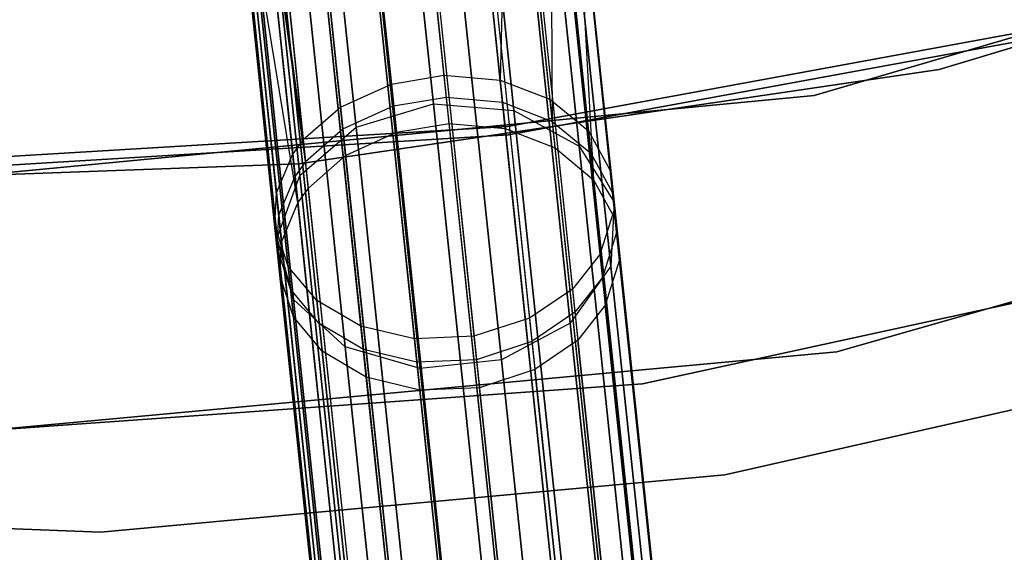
# Model space of a CAD drawing. Extents: x 0.3 to 7.1, y -3.38 to 3.38.
# Tile 318 of 604: x 3.72 to 4.3, y -2.82 to -2.51. Entities that reach past the tile are written whole.
import ezdxf

# ---------------------------------------------------------------- set-up
doc = ezdxf.new("R2010")
doc.units = 0
doc.header["$LTSCALE"] = 2.54
doc.layers.get('0').update_dxf_attribs({"linetype": 'CONTINUOUS'})

# ---------------------------------------------------------------- blocks, each defined once
blk = doc.blocks.new('SINGLES_AVVSTL_STL')
at = {"color": 0}
for p, q in [((3.92132, -2.06559, 61.02822), (3.97131, -2.54117, 60.5679)), ((3.92132, -2.06559, 61.02822), (3.97131, -2.54117, 60.5679)), ((3.89042, -2.07033, 61.03018), (3.94045, -2.54632, 60.56945)), ((3.89042, -2.07033, 61.03018), (3.94045, -2.54632, 60.56945)), ((3.95412, -2.06711, 61.03475), (4.00425, -2.54407, 60.57309)), ((3.95412, -2.06711, 61.03475), (4.00425, -2.54407, 60.57309)), ((3.86042, -2.08156, 61.04077), (3.91068, -2.55978, 60.57789)), ((3.86042, -2.08156, 61.04077), (3.91068, -2.55978, 60.57789)), ((3.9231, -2.08253, 54.13054), (3.97266, -2.55398, 53.66744)), ((3.9231, -2.08253, 54.13054), (3.97266, -2.55398, 53.66744)), ((3.8922, -2.08728, 54.13249), (3.94179, -2.55914, 53.66898)), ((3.8922, -2.08728, 54.13249), (3.94179, -2.55914, 53.66898)), ((3.95591, -2.08411, 54.13703), (4.0056, -2.55691, 53.67259)), ((3.95591, -2.08411, 54.13703), (4.0056, -2.55691, 53.67259)), ((3.98478, -2.09234, 54.15157), (4.03479, -2.5682, 53.68414)), ((3.98478, -2.09234, 54.15157), (4.03479, -2.5682, 53.68414)), ((3.83819, -2.09693, 61.05786), (3.88883, -2.57875, 60.5915)), ((3.83819, -2.09693, 61.05786), (3.88883, -2.57875, 60.5915)), ((3.86221, -2.0986, 54.14302), (3.91204, -2.57266, 53.67735)), ((3.86221, -2.0986, 54.14302), (3.91204, -2.57266, 53.67735)), ((3.96514, -2.55791, 19.28658), (3.91755, -2.1051, 19.73658)), ((3.96514, -2.55791, 19.28658), (3.91755, -2.1051, 19.73658)), ((3.91755, -2.1051, 20.95229), (3.96514, -2.55791, 21.40228)), ((3.91755, -2.1051, 20.95229), (3.96514, -2.55791, 21.40228)), ((3.97427, -2.56936, 55.80204), (3.92543, -2.10469, 55.337)), ((3.97427, -2.56936, 55.80204), (3.92543, -2.10469, 55.337)), ((4.00723, -2.57234, 55.79695), (3.95825, -2.10633, 55.33057)), ((4.00723, -2.57234, 55.79695), (3.95825, -2.10633, 55.33057)), ((3.94341, -2.57453, 55.80052), (3.89453, -2.10946, 55.33508)), ((3.94341, -2.57453, 55.80052), (3.89453, -2.10946, 55.33508)), ((3.96451, -2.10728, 19.74558), (4.0123, -2.56192, 19.29377)), ((3.96451, -2.10728, 19.74558), (4.0123, -2.56192, 19.29377)), ((4.0123, -2.56192, 21.3951), (3.96451, -2.10728, 20.94329)), ((4.0123, -2.56192, 21.3951), (3.96451, -2.10728, 20.94329)), ((3.84, -2.1141, 54.16001), (3.8902, -2.59173, 53.69083)), ((3.84, -2.1141, 54.16001), (3.8902, -2.59173, 53.69083)), ((3.87208, -2.117, 19.74558), (3.91986, -2.57163, 19.29377)), ((3.87208, -2.117, 19.74558), (3.91986, -2.57163, 19.29377)), ((3.91986, -2.57163, 21.3951), (3.87208, -2.117, 20.94329)), ((3.91986, -2.57163, 21.3951), (3.87208, -2.117, 20.94329)), ((4.03643, -2.58372, 55.78553), (3.98713, -2.11471, 55.31614)), ((4.03643, -2.58372, 55.78553), (3.98713, -2.11471, 55.31614)), ((3.91366, -2.58813, 55.79224), (3.86455, -2.12088, 55.32462)), ((3.91366, -2.58813, 55.79224), (3.86455, -2.12088, 55.32462)), ((4.00219, -2.12305, 19.77053), (4.05051, -2.58275, 19.31369)), ((4.00219, -2.12305, 19.77053), (4.05051, -2.58275, 19.31369)), ((4.05051, -2.58275, 21.37518), (4.00219, -2.12305, 20.91834)), ((4.05051, -2.58275, 21.37518), (4.00219, -2.12305, 20.91834)), ((4.05898, -2.60252, 55.76881), (4.00922, -2.1291, 55.29501)), ((4.05898, -2.60252, 55.76881), (4.00922, -2.1291, 55.29501)), ((3.8385, -2.14026, 19.77053), (3.88681, -2.59996, 19.31369)), ((3.8385, -2.14026, 19.77053), (3.88681, -2.59996, 19.31369)), ((3.88681, -2.59996, 21.37518), (3.8385, -2.14026, 20.91834)), ((3.88681, -2.59996, 21.37518), (3.8385, -2.14026, 20.91834)), ((3.89184, -2.60731, 55.7789), (3.84236, -2.13655, 55.30776)), ((3.89184, -2.60731, 55.7789), (3.84236, -2.13655, 55.30776)), ((3.88562, -2.61587, 55.77265), (3.83597, -2.14347, 55.29987)), ((3.88562, -2.61587, 55.77265), (3.83597, -2.14347, 55.29987)), ((4.02196, -2.14879, 19.8057), (4.07103, -2.61564, 19.34176)), ((4.02196, -2.14879, 19.8057), (4.07103, -2.61564, 19.34176)), ((4.07103, -2.61564, 21.34711), (4.02196, -2.14879, 20.88316)), ((4.07103, -2.61564, 21.34711), (4.02196, -2.14879, 20.88316)), ((3.82451, -2.16955, 19.8057), (3.87358, -2.63639, 19.34176)), ((3.82451, -2.16955, 19.8057), (3.87358, -2.63639, 19.34176)), ((3.87358, -2.63639, 21.34711), (3.82451, -2.16955, 20.88316)), ((3.87358, -2.63639, 21.34711), (3.82451, -2.16955, 20.88316)), ((4.0193, -2.17861, 19.84305), (4.06916, -2.65304, 19.37157)), ((4.0193, -2.17861, 19.84305), (4.06916, -2.65304, 19.37157)), ((4.06916, -2.65304, 21.31729), (4.0193, -2.17861, 20.84582)), ((4.06916, -2.65304, 21.31729), (4.0193, -2.17861, 20.84582)), ((3.83332, -2.19816, 19.84305), (3.88318, -2.67258, 19.37157)), ((3.83332, -2.19816, 19.84305), (3.88318, -2.67258, 19.37157)), ((3.88318, -2.67258, 21.31729), (3.83332, -2.19816, 20.84582)), ((3.88318, -2.67258, 21.31729), (3.83332, -2.19816, 20.84582)), ((3.9948, -2.20567, 19.87401), (4.04533, -2.68638, 19.39629)), ((3.9948, -2.20567, 19.87401), (4.04533, -2.68638, 19.39629)), ((4.04533, -2.68638, 21.29258), (3.9948, -2.20567, 20.81486)), ((4.04533, -2.68638, 21.29258), (3.9948, -2.20567, 20.81486)), ((3.8629, -2.21953, 19.87401), (3.91343, -2.70025, 19.39629)), ((3.8629, -2.21953, 19.87401), (3.91343, -2.70025, 19.39629)), ((3.91343, -2.70025, 21.29258), (3.8629, -2.21953, 20.81486)), ((3.91343, -2.70025, 21.29258), (3.8629, -2.21953, 20.81486)), ((3.95409, -2.22378, 19.89149), (4.00499, -2.70804, 19.41024)), ((3.95409, -2.22378, 19.89149), (4.00499, -2.70804, 19.41024)), ((4.00499, -2.70804, 21.27863), (3.95409, -2.22378, 20.79738)), ((4.00499, -2.70804, 21.27863), (3.95409, -2.22378, 20.79738)), ((3.90649, -2.22878, 19.89149), (3.95739, -2.71304, 19.41024)), ((3.90649, -2.22878, 19.89149), (3.95739, -2.71304, 19.41024)), ((3.95739, -2.71304, 21.27863), (3.90649, -2.22878, 20.79738)), ((3.95739, -2.71304, 21.27863), (3.90649, -2.22878, 20.79738)), ((4.00964, -2.32885, 60.83119), (4.00425, -2.54407, 60.57309)), ((4.00964, -2.32885, 60.83119), (4.00425, -2.54407, 60.57309)), ((4.00964, -2.32885, 60.83119), (4.03344, -2.55527, 60.58474)), ((4.00964, -2.32885, 60.83119), (4.03344, -2.55527, 60.58474)), ((4.03194, -2.34525, 60.85056), (4.05596, -2.57379, 60.60179)), ((4.03194, -2.34525, 60.85056), (4.05596, -2.57379, 60.60179)), ((3.88883, -2.57875, 60.5915), (3.85864, -2.35915, 60.84611)), ((3.85864, -2.35915, 60.84611), (3.88261, -2.58721, 60.59787)), ((3.85864, -2.35915, 60.84611), (3.88261, -2.58721, 60.59787)), ((3.88883, -2.57875, 60.5915), (3.85864, -2.35915, 60.84611)), ((4.03354, -2.36046, 53.95107), (4.03479, -2.5682, 53.68414)), ((4.03354, -2.36046, 53.95107), (4.03479, -2.5682, 53.68414)), ((4.03354, -2.36046, 53.95107), (4.05733, -2.58684, 53.70104)), ((4.03354, -2.36046, 53.95107), (4.05733, -2.58684, 53.70104)), ((4.0443, -2.36556, 60.87289), (4.06858, -2.59656, 60.62146)), ((4.0443, -2.36556, 60.87289), (4.06858, -2.59656, 60.62146)), ((3.8902, -2.59173, 53.69083), (3.86023, -2.37433, 53.94666)), ((3.86023, -2.37433, 53.94666), (3.88398, -2.60023, 53.69716)), ((3.86023, -2.37433, 53.94666), (3.88398, -2.60023, 53.69716)), ((3.8902, -2.59173, 53.69083), (3.86023, -2.37433, 53.94666)), ((3.84891, -2.37973, 60.86631), (3.87311, -2.61001, 60.61566)), ((3.84891, -2.37973, 60.86631), (3.87311, -2.61001, 60.61566)), ((4.04592, -2.38094, 53.97325), (4.06997, -2.60975, 53.72054)), ((4.04592, -2.38094, 53.97325), (4.06997, -2.60975, 53.72054)), ((4.04651, -2.38661, 60.89489), (4.07105, -2.62002, 60.64083)), ((4.04651, -2.38661, 60.89489), (4.07105, -2.62002, 60.64083)), ((3.85052, -2.39506, 53.96672), (3.87449, -2.62315, 53.71479)), ((3.85052, -2.39506, 53.96672), (3.87449, -2.62315, 53.71479)), ((3.84767, -2.39687, 60.88389), (3.87207, -2.62908, 60.63114)), ((3.84767, -2.39687, 60.88389), (3.87207, -2.62908, 60.63114)), ((4.04795, -2.40025, 55.49609), (4.07163, -2.62559, 55.74952)), ((4.04795, -2.40025, 55.49609), (4.05898, -2.60252, 55.76881)), ((4.04795, -2.40025, 55.49609), (4.05898, -2.60252, 55.76881)), ((4.04795, -2.40025, 55.49609), (4.07163, -2.62559, 55.74952)), ((4.04815, -2.40215, 53.99509), (4.07245, -2.63335, 53.73973)), ((4.04815, -2.40215, 53.99509), (4.07245, -2.63335, 53.73973)), ((3.84929, -2.41233, 53.98417), (3.87347, -2.64234, 53.73013)), ((3.84929, -2.41233, 53.98417), (3.87347, -2.64234, 53.73013)), ((4.03793, -2.41022, 60.91834), (4.06273, -2.6462, 60.66148)), ((4.03793, -2.41022, 60.91834), (4.06273, -2.6462, 60.66148)), ((3.87615, -2.63895, 55.75521), (3.85254, -2.41431, 55.50257)), ((3.87615, -2.63895, 55.75521), (3.85254, -2.41431, 55.50257)), ((3.88562, -2.61587, 55.77265), (3.85254, -2.41431, 55.50257)), ((3.88562, -2.61587, 55.77265), (3.85254, -2.41431, 55.50257)), ((4.18835, -2.55301, 1.7), (4.66262, -2.41376, 1.7)), ((4.66262, -2.41376, 18.7), (4.18835, -2.55301, 18.7)), ((4.66262, -2.41376, 18.7), (4.18835, -2.55301, 18.7)), ((4.18835, -2.55301, 1.7), (4.66262, -2.41376, 1.7)), ((3.85526, -2.41846, 60.90703), (3.87993, -2.6532, 60.65151)), ((3.85526, -2.41846, 60.90703), (3.87993, -2.6532, 60.65151)), ((4.0502, -2.42166, 55.47446), (4.07413, -2.64936, 55.73054)), ((4.0502, -2.42166, 55.47446), (4.07413, -2.64936, 55.73054)), ((4.02163, -2.42859, 60.93556), (4.04663, -2.66647, 60.67664)), ((4.02163, -2.42859, 60.93556), (4.04663, -2.66647, 60.67664)), ((4.03958, -2.42593, 54.01838), (4.06415, -2.65968, 53.76021)), ((4.03958, -2.42593, 54.01838), (4.06415, -2.65968, 53.76021)), ((4.6251, -2.42844, 171.7), (4.26162, -2.53779, 171.7)), ((4.26162, -2.53779, 164.1), (4.6251, -2.42844, 164.1)), ((4.26162, -2.53779, 164.1), (4.6251, -2.42844, 164.1)), ((4.6251, -2.42844, 171.7), (4.26162, -2.53779, 171.7)), ((3.87514, -2.65826, 55.74003), (3.85133, -2.43174, 55.48528)), ((3.87514, -2.65826, 55.74003), (3.85133, -2.43174, 55.48528)), ((3.8569, -2.43409, 54.00714), (3.88134, -2.66661, 53.75032)), ((3.8569, -2.43409, 54.00714), (3.88134, -2.66661, 53.75032)), ((3.87191, -2.43616, 60.92712), (3.89681, -2.67311, 60.66921)), ((3.87191, -2.43616, 60.92712), (3.89681, -2.67311, 60.66921)), ((3.99627, -2.44426, 60.94899), (4.02142, -2.68361, 60.68847)), ((3.99627, -2.44426, 60.94899), (4.02142, -2.68361, 60.68847)), ((4.0233, -2.44443, 54.03547), (4.04806, -2.68005, 53.77523)), ((4.0233, -2.44443, 54.03547), (4.04806, -2.68005, 53.77523)), ((4.04166, -2.44565, 55.45139), (4.06585, -2.67586, 55.71028)), ((4.04166, -2.44565, 55.45139), (4.06585, -2.67586, 55.71028)), ((3.87357, -2.45193, 54.02709), (3.89823, -2.68664, 53.76786)), ((3.87357, -2.45193, 54.02709), (3.89823, -2.68664, 53.76786)), ((3.89751, -2.44944, 60.94362), (3.9226, -2.6882, 60.68373)), ((3.89751, -2.44944, 60.94362), (3.9226, -2.6882, 60.68373)), ((3.88304, -2.68271, 55.72006), (3.85897, -2.45371, 55.46252)), ((3.88304, -2.68271, 55.72006), (3.85897, -2.45371, 55.46252)), ((3.92879, -2.45577, 60.95356), (3.954, -2.69562, 60.69249)), ((3.92879, -2.45577, 60.95356), (3.954, -2.69562, 60.69249)), ((3.96366, -2.4541, 60.95562), (3.9889, -2.69418, 60.69431)), ((3.96366, -2.4541, 60.95562), (3.9889, -2.69418, 60.69431)), ((3.99794, -2.4602, 54.04881), (4.02286, -2.69728, 53.78696)), ((3.99794, -2.4602, 54.04881), (4.02286, -2.69728, 53.78696)), ((4.02538, -2.46431, 55.43445), (4.04977, -2.69636, 55.69542)), ((4.02538, -2.46431, 55.43445), (4.04977, -2.69636, 55.69542)), ((3.89918, -2.46533, 54.04347), (3.92404, -2.70183, 53.78226)), ((3.89918, -2.46533, 54.04347), (3.92404, -2.70183, 53.78226)), ((3.96534, -2.47008, 54.05538), (3.99034, -2.70789, 53.79274)), ((3.96534, -2.47008, 54.05538), (3.99034, -2.70789, 53.79274)), ((3.89994, -2.70289, 55.7027), (3.87565, -2.47174, 55.44275)), ((3.89994, -2.70289, 55.7027), (3.87565, -2.47174, 55.44275)), ((3.93047, -2.47174, 54.05334), (3.95544, -2.70932, 53.79094)), ((3.93047, -2.47174, 54.05334), (3.95544, -2.70932, 53.79094)), ((4.00004, -2.4802, 55.42123), (4.02458, -2.71369, 55.68382)), ((4.00004, -2.4802, 55.42123), (4.02458, -2.71369, 55.68382)), ((3.92576, -2.7182, 55.68846), (3.90128, -2.48529, 55.42652)), ((3.92576, -2.7182, 55.68846), (3.90128, -2.48529, 55.42652)), ((3.95717, -2.72577, 55.67988), (3.93258, -2.49179, 55.41674)), ((3.95717, -2.72577, 55.67988), (3.93258, -2.49179, 55.41674)), ((3.96745, -2.49015, 55.41471), (3.99207, -2.72435, 55.6781)), ((3.96745, -2.49015, 55.41471), (3.99207, -2.72435, 55.6781)), ((4.00849, -2.57111, 164.4), (4.31613, -2.51474, 164.4)), ((4.31613, -2.51474, 164.3), (4.00849, -2.57111, 164.3)), ((4.00849, -2.57111, 164.4), (4.31613, -2.51474, 164.4)), ((4.31613, -2.51474, 164.3), (4.00849, -2.57111, 164.3)), ((4.00909, -2.57608, 18.5), (4.31732, -2.51959, 18.5)), ((4.31732, -2.51959, 18.35), (4.00909, -2.57608, 18.35)), ((4.00909, -2.57608, 18.5), (4.31732, -2.51959, 18.5)), ((4.31732, -2.51959, 18.35), (4.00909, -2.57608, 18.35)), ((4.26162, -2.53779, 171.7), (3.88609, -2.59306, 171.7)), ((3.88609, -2.59306, 164.1), (4.26162, -2.53779, 164.1)), ((3.88609, -2.59306, 164.1), (4.26162, -2.53779, 164.1)), ((4.26162, -2.53779, 171.7), (3.88609, -2.59306, 171.7)), ((4.26162, -2.53779, 164.1), (4.26162, -2.53779, 171.7)), ((4.26162, -2.53779, 164.1), (4.26162, -2.53779, 171.7)), ((3.94045, -2.54632, 60.56945), (3.97131, -2.54117, 60.5679)), ((3.94045, -2.54632, 60.56945), (3.97131, -2.54117, 60.5679)), ((3.97131, -2.54117, 60.5679), (4.00737, -2.88427, 60.03543)), ((3.97131, -2.54117, 60.5679), (4.00425, -2.54407, 60.57309)), ((3.97131, -2.54117, 60.5679), (4.00737, -2.88427, 60.03543)), ((3.97131, -2.54117, 60.5679), (4.00425, -2.54407, 60.57309)), ((4.00425, -2.54407, 60.57309), (4.04042, -2.88816, 60.03909)), ((4.00425, -2.54407, 60.57309), (4.03344, -2.55527, 60.58474)), ((4.00425, -2.54407, 60.57309), (4.04042, -2.88816, 60.03909)), ((4.00425, -2.54407, 60.57309), (4.03344, -2.55527, 60.58474)), ((3.91068, -2.55978, 60.57789), (3.94045, -2.54632, 60.56945)), ((3.91068, -2.55978, 60.57789), (3.94045, -2.54632, 60.56945)), ((3.94045, -2.54632, 60.56945), (3.97654, -2.88972, 60.03653)), ((3.94045, -2.54632, 60.56945), (3.97654, -2.88972, 60.03653)), ((3.6963, -2.6, 1.7), (4.18835, -2.55301, 1.7)), ((4.18835, -2.55301, 18.7), (3.6963, -2.6, 18.7)), ((4.18835, -2.55301, 18.7), (3.6963, -2.6, 18.7)), ((3.6963, -2.6, 1.7), (4.18835, -2.55301, 1.7)), ((3.94179, -2.55914, 53.66898), (3.97266, -2.55398, 53.66744)), ((3.94179, -2.55914, 53.66898), (3.97266, -2.55398, 53.66744)), ((3.97266, -2.55398, 53.66744), (4.00818, -2.89197, 53.13511)), ((3.97266, -2.55398, 53.66744), (4.0056, -2.55691, 53.67259)), ((3.97266, -2.55398, 53.66744), (4.00818, -2.89197, 53.13511)), ((3.97266, -2.55398, 53.66744), (4.0056, -2.55691, 53.67259)), ((4.0056, -2.55691, 53.67259), (4.04123, -2.89589, 53.13872)), ((4.0056, -2.55691, 53.67259), (4.03479, -2.5682, 53.68414)), ((4.0056, -2.55691, 53.67259), (4.04123, -2.89589, 53.13872)), ((4.0056, -2.55691, 53.67259), (4.03479, -2.5682, 53.68414)), ((4.03344, -2.55527, 60.58474), (4.06983, -2.90158, 60.0473)), ((4.03344, -2.55527, 60.58474), (4.05596, -2.57379, 60.60179)), ((4.03344, -2.55527, 60.58474), (4.06983, -2.90158, 60.0473)), ((4.03344, -2.55527, 60.58474), (4.05596, -2.57379, 60.60179)), ((4.18835, -2.55301, 18.7), (4.18835, -2.55301, 1.7)), ((4.18835, -2.55301, 18.7), (4.18835, -2.55301, 1.7)), ((3.88883, -2.57875, 60.5915), (3.91068, -2.55978, 60.57789)), ((3.88883, -2.57875, 60.5915), (3.91068, -2.55978, 60.57789)), ((3.91068, -2.55978, 60.57789), (3.94695, -2.90479, 60.04247)), ((3.91068, -2.55978, 60.57789), (3.94695, -2.90479, 60.04247)), ((3.91204, -2.57266, 53.67735), (3.94179, -2.55914, 53.66898)), ((3.91204, -2.57266, 53.67735), (3.94179, -2.55914, 53.66898)), ((3.91986, -2.57163, 19.29377), (3.96514, -2.55791, 19.28658)), ((3.91986, -2.57163, 19.29377), (3.96514, -2.55791, 19.28658)), ((3.91986, -2.57163, 21.3951), (3.96514, -2.55791, 21.40228)), ((3.91986, -2.57163, 21.3951), (3.96514, -2.55791, 21.40228)), ((3.94179, -2.55914, 53.66898), (3.97735, -2.89743, 53.13619)), ((3.94179, -2.55914, 53.66898), (3.97735, -2.89743, 53.13619)), ((4.00098, -2.89888, 18.74598), (3.96514, -2.55791, 19.28658)), ((3.96514, -2.55791, 19.28658), (4.0123, -2.56192, 19.29377)), ((3.96514, -2.55791, 19.28658), (4.0123, -2.56192, 19.29377)), ((4.00098, -2.89888, 18.74598), (3.96514, -2.55791, 19.28658)), ((3.96514, -2.55791, 21.40228), (4.0123, -2.56192, 21.3951)), ((3.96514, -2.55791, 21.40228), (4.00098, -2.89888, 21.94289)), ((3.96514, -2.55791, 21.40228), (4.0123, -2.56192, 21.3951)), ((3.96514, -2.55791, 21.40228), (4.00098, -2.89888, 21.94289)), ((4.0123, -2.56192, 19.29377), (4.04828, -2.90427, 18.75099)), ((4.0123, -2.56192, 19.29377), (4.04828, -2.90427, 18.75099)), ((4.0123, -2.56192, 19.29377), (4.05051, -2.58275, 19.31369)), ((4.0123, -2.56192, 19.29377), (4.05051, -2.58275, 19.31369)), ((4.0123, -2.56192, 21.3951), (4.05051, -2.58275, 21.37518)), ((4.04828, -2.90427, 21.93788), (4.0123, -2.56192, 21.3951)), ((4.04828, -2.90427, 21.93788), (4.0123, -2.56192, 21.3951)), ((4.0123, -2.56192, 21.3951), (4.05051, -2.58275, 21.37518)), ((4.03479, -2.5682, 53.68414), (4.07065, -2.90936, 53.14683)), ((4.03479, -2.5682, 53.68414), (4.05733, -2.58684, 53.70104)), ((4.03479, -2.5682, 53.68414), (4.07065, -2.90936, 53.14683)), ((4.03479, -2.5682, 53.68414), (4.05733, -2.58684, 53.70104)), ((4.20161, -2.70318, 1.7), (4.68971, -2.5643, 1.7)), ((4.68971, -2.5643, 18.7), (4.20161, -2.70318, 18.7)), ((4.20161, -2.70318, 1.7), (4.68971, -2.5643, 1.7)), ((4.68971, -2.5643, 18.7), (4.20161, -2.70318, 18.7)), ((3.6963, -2.59, 164.4), (4.00849, -2.57111, 164.4)), ((4.00849, -2.57111, 164.3), (3.6963, -2.59, 164.3)), ((3.6963, -2.59, 164.4), (4.00849, -2.57111, 164.4)), ((4.00849, -2.57111, 164.3), (3.6963, -2.59, 164.3)), ((3.88681, -2.59996, 19.31369), (3.91986, -2.57163, 19.29377)), ((3.88681, -2.59996, 19.31369), (3.91986, -2.57163, 19.29377)), ((3.88681, -2.59996, 21.37518), (3.91986, -2.57163, 21.3951)), ((3.88681, -2.59996, 21.37518), (3.91986, -2.57163, 21.3951)), ((3.8902, -2.59173, 53.69083), (3.91204, -2.57266, 53.67735)), ((3.8902, -2.59173, 53.69083), (3.91204, -2.57266, 53.67735)), ((3.91204, -2.57266, 53.67735), (3.94776, -2.91254, 53.14206)), ((3.91204, -2.57266, 53.67735), (3.94776, -2.91254, 53.14206)), ((3.91986, -2.57163, 19.29377), (3.95584, -2.91398, 18.75099)), ((3.91986, -2.57163, 19.29377), (3.95584, -2.91398, 18.75099)), ((3.95584, -2.91398, 21.93788), (3.91986, -2.57163, 21.3951)), ((3.95584, -2.91398, 21.93788), (3.91986, -2.57163, 21.3951)), ((3.94341, -2.57453, 55.80052), (3.97427, -2.56936, 55.80204)), ((3.94341, -2.57453, 55.80052), (3.97427, -2.56936, 55.80204)), ((3.97427, -2.56936, 55.80204), (4.00723, -2.57234, 55.79695)), ((4.00712, -2.88188, 56.29459), (3.97427, -2.56936, 55.80204)), ((3.97427, -2.56936, 55.80204), (4.00723, -2.57234, 55.79695)), ((4.00712, -2.88188, 56.29459), (3.97427, -2.56936, 55.80204)), ((4.00723, -2.57234, 55.79695), (4.03643, -2.58372, 55.78553)), ((4.04017, -2.88576, 56.29091), (4.00723, -2.57234, 55.79695)), ((4.00723, -2.57234, 55.79695), (4.03643, -2.58372, 55.78553)), ((4.04017, -2.88576, 56.29091), (4.00723, -2.57234, 55.79695)), ((4.00849, -2.57111, 164.4), (4.00849, -2.57111, 164.3)), ((4.00849, -2.57111, 164.4), (4.00849, -2.57111, 164.3)), ((4.05596, -2.57379, 60.60179), (4.0927, -2.92336, 60.05931)), ((4.05596, -2.57379, 60.60179), (4.06858, -2.59656, 60.62146)), ((4.05596, -2.57379, 60.60179), (4.0927, -2.92336, 60.05931)), ((4.05596, -2.57379, 60.60179), (4.06858, -2.59656, 60.62146)), ((3.6963, -2.595, 18.5), (4.00909, -2.57608, 18.5)), ((4.00909, -2.57608, 18.35), (3.6963, -2.595, 18.35)), ((3.6963, -2.595, 18.5), (4.00909, -2.57608, 18.5)), ((4.00909, -2.57608, 18.35), (3.6963, -2.595, 18.35)), ((3.88883, -2.57875, 60.5915), (3.88261, -2.58721, 60.59787)), ((3.88883, -2.57875, 60.5915), (3.88261, -2.58721, 60.59787)), ((3.92537, -2.92635, 60.05206), (3.88883, -2.57875, 60.5915)), ((3.92537, -2.92635, 60.05206), (3.88883, -2.57875, 60.5915)), ((3.91366, -2.58813, 55.79224), (3.94341, -2.57453, 55.80052)), ((3.91366, -2.58813, 55.79224), (3.94341, -2.57453, 55.80052)), ((3.97629, -2.88733, 56.29348), (3.94341, -2.57453, 55.80052)), ((3.97629, -2.88733, 56.29348), (3.94341, -2.57453, 55.80052)), ((4.00909, -2.57608, 18.5), (4.00909, -2.57608, 18.35)), ((4.00909, -2.57608, 18.5), (4.00909, -2.57608, 18.35)), ((4.03643, -2.58372, 55.78553), (4.05898, -2.60252, 55.76881)), ((4.06958, -2.89917, 56.28268), (4.03643, -2.58372, 55.78553)), ((4.03643, -2.58372, 55.78553), (4.05898, -2.60252, 55.76881)), ((4.06958, -2.89917, 56.28268), (4.03643, -2.58372, 55.78553)), ((4.05051, -2.58275, 19.31369), (4.08689, -2.92891, 18.76485)), ((4.05051, -2.58275, 19.31369), (4.08689, -2.92891, 18.76485)), ((4.05051, -2.58275, 19.31369), (4.07103, -2.61564, 19.34176)), ((4.05051, -2.58275, 19.31369), (4.07103, -2.61564, 19.34176)), ((4.05051, -2.58275, 21.37518), (4.07103, -2.61564, 21.34711)), ((4.08689, -2.92891, 21.92401), (4.05051, -2.58275, 21.37518)), ((4.08689, -2.92891, 21.92401), (4.05051, -2.58275, 21.37518)), ((4.05051, -2.58275, 21.37518), (4.07103, -2.61564, 21.34711)), ((3.87311, -2.61001, 60.61566), (3.88261, -2.58721, 60.59787)), ((3.87311, -2.61001, 60.61566), (3.88261, -2.58721, 60.59787)), ((3.88261, -2.58721, 60.59787), (3.91927, -2.93603, 60.05654)), ((3.88261, -2.58721, 60.59787), (3.91927, -2.93603, 60.05654)), ((3.89184, -2.60731, 55.7789), (3.91366, -2.58813, 55.79224)), ((3.89184, -2.60731, 55.7789), (3.91366, -2.58813, 55.79224)), ((3.94669, -2.90239, 56.28752), (3.91366, -2.58813, 55.79224)), ((3.94669, -2.90239, 56.28752), (3.91366, -2.58813, 55.79224)), ((4.05733, -2.58684, 53.70104), (4.09352, -2.9312, 53.15869)), ((4.05733, -2.58684, 53.70104), (4.06997, -2.60975, 53.72054)), ((4.05733, -2.58684, 53.70104), (4.09352, -2.9312, 53.15869)), ((4.05733, -2.58684, 53.70104), (4.06997, -2.60975, 53.72054)), ((3.88609, -2.59306, 171.7), (3.6963, -2.6, 171.7)), ((3.6963, -2.6, 164.1), (3.88609, -2.59306, 164.1)), ((3.6963, -2.6, 164.1), (3.88609, -2.59306, 164.1)), ((3.88609, -2.59306, 171.7), (3.6963, -2.6, 171.7)), ((3.8902, -2.59173, 53.69083), (3.88398, -2.60023, 53.69716)), ((3.8902, -2.59173, 53.69083), (3.88398, -2.60023, 53.69716)), ((3.88609, -2.59306, 164.1), (3.88609, -2.59306, 171.7)), ((3.88609, -2.59306, 164.1), (3.88609, -2.59306, 171.7)), ((3.92619, -2.93415, 53.15153), (3.8902, -2.59173, 53.69083)), ((3.92619, -2.93415, 53.15153), (3.8902, -2.59173, 53.69083)), ((4.06858, -2.59656, 60.62146), (4.10572, -2.94988, 60.07316)), ((4.06858, -2.59656, 60.62146), (4.10572, -2.94988, 60.07316)), ((3.87358, -2.63639, 19.34176), (3.88681, -2.59996, 19.31369)), ((3.87358, -2.63639, 19.34176), (3.88681, -2.59996, 19.31369)), ((3.87358, -2.63639, 21.34711), (3.88681, -2.59996, 21.37518)), ((3.87358, -2.63639, 21.34711), (3.88681, -2.59996, 21.37518)), ((3.87449, -2.62315, 53.71479), (3.88398, -2.60023, 53.69716)), ((3.87449, -2.62315, 53.71479), (3.88398, -2.60023, 53.69716)), ((3.88398, -2.60023, 53.69716), (3.92009, -2.94386, 53.15596)), ((3.88398, -2.60023, 53.69716), (3.92009, -2.94386, 53.15596)), ((3.88681, -2.59996, 19.31369), (3.9232, -2.94612, 18.76485)), ((3.88681, -2.59996, 19.31369), (3.9232, -2.94612, 18.76485)), ((3.9232, -2.94612, 21.92401), (3.88681, -2.59996, 21.37518)), ((3.9232, -2.94612, 21.92401), (3.88681, -2.59996, 21.37518)), ((4.05898, -2.60252, 55.76881), (4.07163, -2.62559, 55.74952)), ((4.09244, -2.92092, 56.27062), (4.05898, -2.60252, 55.76881)), ((4.05898, -2.60252, 55.76881), (4.07163, -2.62559, 55.74952)), ((4.09244, -2.92092, 56.27062), (4.05898, -2.60252, 55.76881)), ((3.88562, -2.61587, 55.77265), (3.89184, -2.60731, 55.7789)), ((3.88562, -2.61587, 55.77265), (3.89184, -2.60731, 55.7789)), ((3.92511, -2.92393, 56.2779), (3.89184, -2.60731, 55.7789)), ((3.92511, -2.92393, 56.2779), (3.89184, -2.60731, 55.7789)), ((3.87207, -2.62908, 60.63114), (3.87311, -2.61001, 60.61566)), ((3.87207, -2.62908, 60.63114), (3.87311, -2.61001, 60.61566)), ((3.87311, -2.61001, 60.61566), (3.91013, -2.96221, 60.06907)), ((3.87311, -2.61001, 60.61566), (3.91013, -2.96221, 60.06907)), ((4.06997, -2.60975, 53.72054), (4.10655, -2.9578, 53.17236)), ((4.06997, -2.60975, 53.72054), (4.10655, -2.9578, 53.17236)), ((3.87615, -2.63895, 55.75521), (3.88562, -2.61587, 55.77265)), ((3.87615, -2.63895, 55.75521), (3.88562, -2.61587, 55.77265)), ((3.91902, -2.9336, 56.27339), (3.88562, -2.61587, 55.77265)), ((3.91902, -2.9336, 56.27339), (3.88562, -2.61587, 55.77265)), ((4.07105, -2.62002, 60.64083), (4.06273, -2.6462, 60.66148)), ((4.07105, -2.62002, 60.64083), (4.06273, -2.6462, 60.66148)), ((4.07103, -2.61564, 19.34176), (4.06916, -2.65304, 19.37157)), ((4.07103, -2.61564, 19.34176), (4.06916, -2.65304, 19.37157)), ((4.07103, -2.61564, 21.34711), (4.06916, -2.65304, 21.31729)), ((4.07103, -2.61564, 21.34711), (4.06916, -2.65304, 21.31729)), ((4.07103, -2.61564, 19.34176), (4.10798, -2.96718, 18.78441)), ((4.07103, -2.61564, 19.34176), (4.10798, -2.96718, 18.78441)), ((4.10798, -2.96718, 21.90446), (4.07103, -2.61564, 21.34711)), ((4.10798, -2.96718, 21.90446), (4.07103, -2.61564, 21.34711)), ((4.07105, -2.62002, 60.64083), (4.10857, -2.97703, 60.0868)), ((4.07105, -2.62002, 60.64083), (4.10857, -2.97703, 60.0868)), ((3.87347, -2.64234, 53.73013), (3.87449, -2.62315, 53.71479)), ((3.87347, -2.64234, 53.73013), (3.87449, -2.62315, 53.71479)), ((3.87449, -2.62315, 53.71479), (3.91096, -2.97012, 53.16833)), ((3.87449, -2.62315, 53.71479), (3.91096, -2.97012, 53.16833)), ((4.10546, -2.94741, 56.25672), (4.07163, -2.62559, 55.74952)), ((4.10546, -2.94741, 56.25672), (4.07163, -2.62559, 55.74952)), ((3.87993, -2.6532, 60.65151), (3.87207, -2.62908, 60.63114)), ((3.87207, -2.62908, 60.63114), (3.9094, -2.98423, 60.07997)), ((3.87207, -2.62908, 60.63114), (3.9094, -2.98423, 60.07997)), ((3.87993, -2.6532, 60.65151), (3.87207, -2.62908, 60.63114)), ((3.88318, -2.67258, 19.37157), (3.87358, -2.63639, 19.34176)), ((3.87358, -2.63639, 19.34176), (3.91052, -2.98793, 18.78441)), ((3.87358, -2.63639, 19.34176), (3.91052, -2.98793, 18.78441)), ((3.88318, -2.67258, 19.37157), (3.87358, -2.63639, 19.34176)), ((3.88318, -2.67258, 21.31729), (3.87358, -2.63639, 21.34711)), ((3.91052, -2.98793, 21.90446), (3.87358, -2.63639, 21.34711)), ((3.88318, -2.67258, 21.31729), (3.87358, -2.63639, 21.34711)), ((3.91052, -2.98793, 21.90446), (3.87358, -2.63639, 21.34711)), ((4.07245, -2.63335, 53.73973), (4.06415, -2.65968, 53.76021)), ((4.07245, -2.63335, 53.73973), (4.06415, -2.65968, 53.76021)), ((4.07245, -2.63335, 53.73973), (4.10941, -2.98504, 53.18583)), ((4.07245, -2.63335, 53.73973), (4.10941, -2.98504, 53.18583)), ((3.88134, -2.66661, 53.75032), (3.87347, -2.64234, 53.73013)), ((3.87347, -2.64234, 53.73013), (3.91024, -2.99221, 53.1791)), ((3.87347, -2.64234, 53.73013), (3.91024, -2.99221, 53.1791)), ((3.88134, -2.66661, 53.75032), (3.87347, -2.64234, 53.73013)), ((3.87514, -2.65826, 55.74003), (3.87615, -2.63895, 55.75521)), ((3.87514, -2.65826, 55.74003), (3.87615, -2.63895, 55.75521)), ((3.90987, -2.95976, 56.26082), (3.87615, -2.63895, 55.75521)), ((3.90987, -2.95976, 56.26082), (3.87615, -2.63895, 55.75521)), ((4.08766, -2.72201, 171.7), (4.47106, -2.6386, 171.7)), ((4.47106, -2.6386, 164.1), (4.08766, -2.72201, 164.1)), ((4.08766, -2.72201, 171.7), (4.47106, -2.6386, 171.7)), ((4.47106, -2.6386, 164.1), (4.08766, -2.72201, 164.1)), ((4.06273, -2.6462, 60.66148), (4.04663, -2.66647, 60.67664)), ((4.06273, -2.6462, 60.66148), (4.04663, -2.66647, 60.67664)), ((4.06273, -2.6462, 60.66148), (4.10067, -3.00714, 60.10134)), ((4.06273, -2.6462, 60.66148), (4.10067, -3.00714, 60.10134)), ((3.89681, -2.67311, 60.66921), (3.87993, -2.6532, 60.65151)), ((3.87993, -2.6532, 60.65151), (3.91767, -3.01225, 60.09432)), ((3.87993, -2.6532, 60.65151), (3.91767, -3.01225, 60.09432)), ((3.89681, -2.67311, 60.66921), (3.87993, -2.6532, 60.65151)), ((4.06916, -2.65304, 19.37157), (4.04533, -2.68638, 19.39629)), ((4.06916, -2.65304, 19.37157), (4.04533, -2.68638, 19.39629)), ((4.06916, -2.65304, 21.31729), (4.04533, -2.68638, 21.29258)), ((4.06916, -2.65304, 21.31729), (4.04533, -2.68638, 21.29258)), ((4.07413, -2.64936, 55.73054), (4.06585, -2.67586, 55.71028)), ((4.07413, -2.64936, 55.73054), (4.06585, -2.67586, 55.71028)), ((4.06916, -2.65304, 19.37157), (4.10671, -3.01028, 18.80517)), ((4.06916, -2.65304, 19.37157), (4.10671, -3.01028, 18.80517)), ((4.10671, -3.01028, 21.8837), (4.06916, -2.65304, 21.31729)), ((4.10671, -3.01028, 21.8837), (4.06916, -2.65304, 21.31729)), ((4.10831, -2.97454, 56.24303), (4.07413, -2.64936, 55.73054)), ((4.10831, -2.97454, 56.24303), (4.07413, -2.64936, 55.73054)), ((3.88304, -2.68271, 55.72006), (3.87514, -2.65826, 55.74003)), ((3.88304, -2.68271, 55.72006), (3.87514, -2.65826, 55.74003)), ((3.90914, -2.98176, 56.24987), (3.87514, -2.65826, 55.74003)), ((3.90914, -2.98176, 56.24987), (3.87514, -2.65826, 55.74003)), ((4.06415, -2.65968, 53.76021), (4.04806, -2.68005, 53.77523)), ((4.06415, -2.65968, 53.76021), (4.04806, -2.68005, 53.77523)), ((4.06415, -2.65968, 53.76021), (4.10152, -3.01524, 53.2002)), ((4.06415, -2.65968, 53.76021), (4.10152, -3.01524, 53.2002)), ((3.89823, -2.68664, 53.76786), (3.88134, -2.66661, 53.75032)), ((3.88134, -2.66661, 53.75032), (3.91852, -3.0203, 53.19327)), ((3.88134, -2.66661, 53.75032), (3.91852, -3.0203, 53.19327)), ((3.89823, -2.68664, 53.76786), (3.88134, -2.66661, 53.75032)), ((4.04663, -2.66647, 60.67664), (4.02142, -2.68361, 60.68847)), ((4.04663, -2.66647, 60.67664), (4.02142, -2.68361, 60.68847)), ((4.04663, -2.66647, 60.67664), (4.08487, -3.0303, 60.11202)), ((4.04663, -2.66647, 60.67664), (4.08487, -3.0303, 60.11202)), ((3.91343, -2.70025, 19.39629), (3.88318, -2.67258, 19.37157)), ((3.88318, -2.67258, 19.37157), (3.92073, -3.02983, 18.80517)), ((3.88318, -2.67258, 19.37157), (3.92073, -3.02983, 18.80517)), ((3.91343, -2.70025, 19.39629), (3.88318, -2.67258, 19.37157)), ((3.91343, -2.70025, 21.29258), (3.88318, -2.67258, 21.31729)), ((3.92073, -3.02983, 21.8837), (3.88318, -2.67258, 21.31729)), ((3.91343, -2.70025, 21.29258), (3.88318, -2.67258, 21.31729)), ((3.92073, -3.02983, 21.8837), (3.88318, -2.67258, 21.31729)), ((3.9226, -2.6882, 60.68373), (3.89681, -2.67311, 60.66921)), ((3.89681, -2.67311, 60.66921), (3.9349, -3.03552, 60.10678)), ((3.89681, -2.67311, 60.66921), (3.9349, -3.03552, 60.10678)), ((3.9226, -2.6882, 60.68373), (3.89681, -2.67311, 60.66921)), ((4.06585, -2.67586, 55.71028), (4.04977, -2.69636, 55.69542)), ((4.06585, -2.67586, 55.71028), (4.04977, -2.69636, 55.69542)), ((4.10041, -3.00463, 56.22842), (4.06585, -2.67586, 55.71028)), ((4.10041, -3.00463, 56.22842), (4.06585, -2.67586, 55.71028)), ((3.89994, -2.70289, 55.7027), (3.88304, -2.68271, 55.72006)), ((3.91741, -3.00974, 56.23547), (3.88304, -2.68271, 55.72006)), ((3.89994, -2.70289, 55.7027), (3.88304, -2.68271, 55.72006)), ((3.91741, -3.00974, 56.23547), (3.88304, -2.68271, 55.72006)), ((4.02142, -2.68361, 60.68847), (3.9889, -2.69418, 60.69431)), ((4.02142, -2.68361, 60.68847), (3.9889, -2.69418, 60.69431)), ((4.02142, -2.68361, 60.68847), (4.0599, -3.0497, 60.12035)), ((4.02142, -2.68361, 60.68847), (4.0599, -3.0497, 60.12035)), ((4.04806, -2.68005, 53.77523), (4.02286, -2.69728, 53.78696)), ((4.04806, -2.68005, 53.77523), (4.02286, -2.69728, 53.78696)), ((4.04806, -2.68005, 53.77523), (4.08573, -3.03846, 53.21075)), ((4.04806, -2.68005, 53.77523), (4.08573, -3.03846, 53.21075)), ((3.92404, -2.70183, 53.78226), (3.89823, -2.68664, 53.76786)), ((3.89823, -2.68664, 53.76786), (3.93576, -3.04366, 53.20558)), ((3.89823, -2.68664, 53.76786), (3.93576, -3.04366, 53.20558)), ((3.92404, -2.70183, 53.78226), (3.89823, -2.68664, 53.76786)), ((3.954, -2.69562, 60.69249), (3.9226, -2.6882, 60.68373)), ((3.9226, -2.6882, 60.68373), (3.96099, -3.05338, 60.11702)), ((3.9226, -2.6882, 60.68373), (3.96099, -3.05338, 60.11702)), ((3.954, -2.69562, 60.69249), (3.9226, -2.6882, 60.68373)), ((4.04533, -2.68638, 19.39629), (4.00499, -2.70804, 19.41024)), ((4.04533, -2.68638, 19.39629), (4.00499, -2.70804, 19.41024)), ((4.04533, -2.68638, 21.29258), (4.00499, -2.70804, 21.27863)), ((4.04533, -2.68638, 21.29258), (4.00499, -2.70804, 21.27863)), ((4.04533, -2.68638, 19.39629), (4.08337, -3.04836, 18.82238)), ((4.04533, -2.68638, 19.39629), (4.08337, -3.04836, 18.82238)), ((4.08337, -3.04836, 21.86649), (4.04533, -2.68638, 21.29258)), ((4.08337, -3.04836, 21.86649), (4.04533, -2.68638, 21.29258)), ((3.9889, -2.69418, 60.69431), (3.954, -2.69562, 60.69249)), ((3.9889, -2.69418, 60.69431), (3.954, -2.69562, 60.69249)), ((3.9889, -2.69418, 60.69431), (4.02749, -3.06137, 60.12446)), ((3.9889, -2.69418, 60.69431), (4.02749, -3.06137, 60.12446)), ((4.49438, -2.69428, 1.9), (4.13588, -2.7754, 1.9)), ((4.13588, -2.7754, 1.7), (4.49438, -2.69428, 1.7)), ((4.13588, -2.7754, 1.7), (4.49438, -2.69428, 1.7)), ((4.49438, -2.69428, 1.9), (4.13588, -2.7754, 1.9)), ((3.95739, -2.71304, 19.41024), (3.91343, -2.70025, 19.39629)), ((3.91343, -2.70025, 19.39629), (3.95147, -3.06223, 18.82238)), ((3.91343, -2.70025, 19.39629), (3.95147, -3.06223, 18.82238)), ((3.95739, -2.71304, 19.41024), (3.91343, -2.70025, 19.39629)), ((3.95739, -2.71304, 21.27863), (3.91343, -2.70025, 21.29258)), ((3.95147, -3.06223, 21.86649), (3.91343, -2.70025, 21.29258)), ((3.95739, -2.71304, 21.27863), (3.91343, -2.70025, 21.29258)), ((3.95147, -3.06223, 21.86649), (3.91343, -2.70025, 21.29258)), ((3.954, -2.69562, 60.69249), (3.99256, -3.06247, 60.12318)), ((3.954, -2.69562, 60.69249), (3.99256, -3.06247, 60.12318)), ((4.02286, -2.69728, 53.78696), (3.99034, -2.70789, 53.79274)), ((4.02286, -2.69728, 53.78696), (3.99034, -2.70789, 53.79274)), ((4.02286, -2.69728, 53.78696), (4.06076, -3.05791, 53.21898)), ((4.02286, -2.69728, 53.78696), (4.06076, -3.05791, 53.21898)), ((4.04977, -2.69636, 55.69542), (4.02458, -2.71369, 55.68382)), ((4.04977, -2.69636, 55.69542), (4.02458, -2.71369, 55.68382)), ((4.08461, -3.02776, 56.21771), (4.04977, -2.69636, 55.69542)), ((4.08461, -3.02776, 56.21771), (4.04977, -2.69636, 55.69542)), ((4.20161, -2.70318, 18.7), (3.6963, -2.75, 18.7)), ((3.6963, -2.75, 1.7), (4.20161, -2.70318, 1.7)), ((3.6963, -2.75, 1.7), (4.20161, -2.70318, 1.7)), ((4.20161, -2.70318, 18.7), (3.6963, -2.75, 18.7)), ((3.92576, -2.7182, 55.68846), (3.89994, -2.70289, 55.7027)), ((3.93464, -3.033, 56.22296), (3.89994, -2.70289, 55.7027)), ((3.92576, -2.7182, 55.68846), (3.89994, -2.70289, 55.7027)), ((3.93464, -3.033, 56.22296), (3.89994, -2.70289, 55.7027)), ((3.95544, -2.70932, 53.79094), (3.92404, -2.70183, 53.78226)), ((3.92404, -2.70183, 53.78226), (3.96185, -3.06157, 53.21568)), ((3.92404, -2.70183, 53.78226), (3.96185, -3.06157, 53.21568)), ((3.95544, -2.70932, 53.79094), (3.92404, -2.70183, 53.78226)), ((4.20161, -2.70318, 1.7), (4.20161, -2.70318, 18.7)), ((4.20161, -2.70318, 1.7), (4.20161, -2.70318, 18.7)), ((3.99034, -2.70789, 53.79274), (3.95544, -2.70932, 53.79094)), ((3.99034, -2.70789, 53.79274), (3.95544, -2.70932, 53.79094)), ((3.95544, -2.70932, 53.79094), (3.99342, -3.07071, 53.22177)), ((3.95544, -2.70932, 53.79094), (3.99342, -3.07071, 53.22177)), ((4.00499, -2.70804, 19.41024), (3.95739, -2.71304, 19.41024)), ((4.00499, -2.70804, 19.41024), (3.95739, -2.71304, 19.41024)), ((4.00499, -2.70804, 21.27863), (3.95739, -2.71304, 21.27863)), ((4.00499, -2.70804, 21.27863), (3.95739, -2.71304, 21.27863)), ((3.99034, -2.70789, 53.79274), (4.02836, -3.06961, 53.22303)), ((3.99034, -2.70789, 53.79274), (4.02836, -3.06961, 53.22303)), ((4.00499, -2.70804, 19.41024), (4.04331, -3.07269, 18.83209)), ((4.00499, -2.70804, 19.41024), (4.04331, -3.07269, 18.83209)), ((4.04331, -3.07269, 21.85677), (4.00499, -2.70804, 21.27863)), ((4.04331, -3.07269, 21.85677), (4.00499, -2.70804, 21.27863)), ((3.96072, -3.05083, 56.2127), (3.92576, -2.7182, 55.68846)), ((3.95717, -2.72577, 55.67988), (3.92576, -2.7182, 55.68846)), ((3.95717, -2.72577, 55.67988), (3.92576, -2.7182, 55.68846)), ((3.96072, -3.05083, 56.2127), (3.92576, -2.7182, 55.68846)), ((3.95739, -2.71304, 19.41024), (3.99571, -3.0777, 18.83209)), ((3.95739, -2.71304, 19.41024), (3.99571, -3.0777, 18.83209)), ((3.99571, -3.0777, 21.85677), (3.95739, -2.71304, 21.27863)), ((3.99571, -3.0777, 21.85677), (3.95739, -2.71304, 21.27863)), ((4.02458, -2.71369, 55.68382), (3.99207, -2.72435, 55.6781)), ((4.02458, -2.71369, 55.68382), (3.99207, -2.72435, 55.6781)), ((4.05963, -3.04714, 56.20934), (4.02458, -2.71369, 55.68382)), ((4.05963, -3.04714, 56.20934), (4.02458, -2.71369, 55.68382)), ((3.6963, -2.75, 171.7), (4.08766, -2.72201, 171.7)), ((4.08766, -2.72201, 164.1), (3.6963, -2.75, 164.1)), ((3.6963, -2.75, 171.7), (4.08766, -2.72201, 171.7)), ((4.08766, -2.72201, 164.1), (3.6963, -2.75, 164.1)), ((3.99207, -2.72435, 55.6781), (3.95717, -2.72577, 55.67988)), ((3.99207, -2.72435, 55.6781), (3.95717, -2.72577, 55.67988)), ((4.02722, -3.05881, 56.20522), (3.99207, -2.72435, 55.6781)), ((4.02722, -3.05881, 56.20522), (3.99207, -2.72435, 55.6781)), ((4.08766, -2.72201, 171.7), (4.08766, -2.72201, 164.1)), ((4.08766, -2.72201, 171.7), (4.08766, -2.72201, 164.1)), ((3.99229, -3.05991, 56.2065), (3.95717, -2.72577, 55.67988)), ((3.99229, -3.05991, 56.2065), (3.95717, -2.72577, 55.67988)), ((4.13588, -2.7754, 1.9), (3.76986, -2.80904, 1.9)), ((3.76986, -2.80904, 1.7), (4.13588, -2.7754, 1.7)), ((3.76986, -2.80904, 1.7), (4.13588, -2.7754, 1.7)), ((4.13588, -2.7754, 1.9), (3.76986, -2.80904, 1.9)), ((4.13588, -2.7754, 1.7), (4.13588, -2.7754, 1.9)), ((4.13588, -2.7754, 1.7), (4.13588, -2.7754, 1.9)), ((3.76986, -2.80904, 1.9), (3.40257, -2.79461, 1.9)), ((3.40257, -2.79461, 1.7), (3.76986, -2.80904, 1.7)), ((3.40257, -2.79461, 1.7), (3.76986, -2.80904, 1.7)), ((3.76986, -2.80904, 1.9), (3.40257, -2.79461, 1.9)), ((3.76986, -2.80904, 1.7), (3.76986, -2.80904, 1.9)), ((3.76986, -2.80904, 1.7), (3.76986, -2.80904, 1.9))]:
    blk.add_line(p, q, dxfattribs=at)

msp = doc.modelspace()

# ---------------------------------------------------------------- block references
at = {"color": 0}
msp.add_blockref('SINGLES_AVVSTL_STL', (0, 0), dxfattribs=at)

doc.saveas('drawing.dxf')
